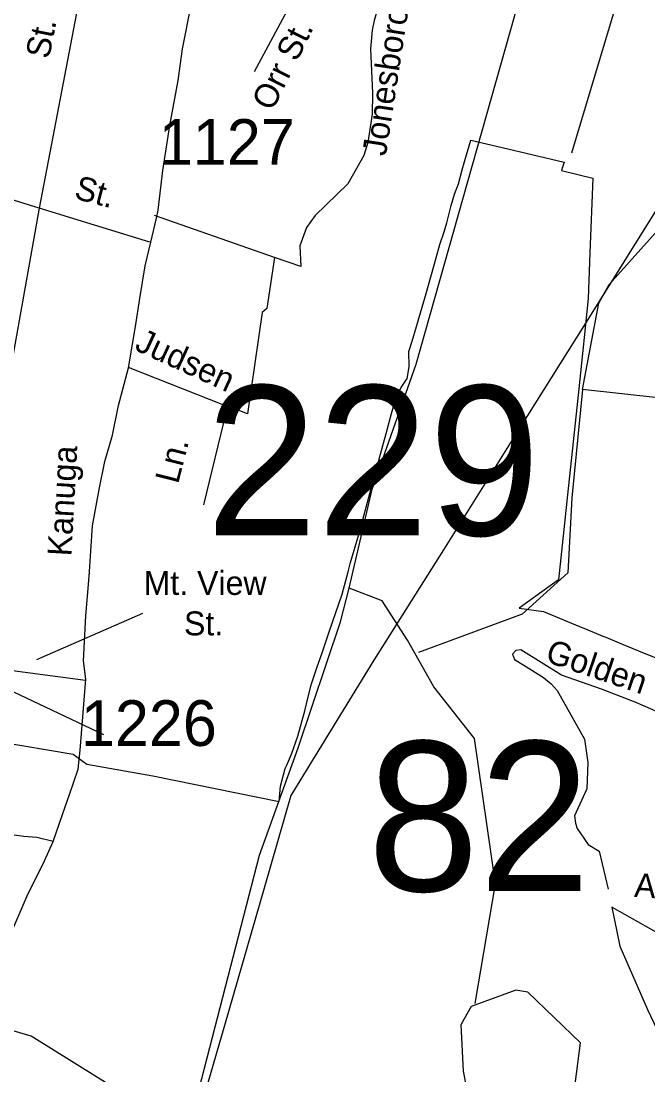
# Model space of a CAD drawing. Extents: x 884530 to 1028605, y 526725 to 653634.
# Drawn here: x 966651 to 968366, y 581398 to 584283 of the extents above; entities that cross this region are included whole.
import ezdxf

# ---------------------------------------------------------------- set-up
doc = ezdxf.new("R2010")
doc.units = 0
for name, color, linetype in [('Exist Boundary Political City Limit New', 7, 'Continuous'), ('Exist Hydrographic Creek Single Shore', 7, 'Continuous'), ('Exist Hydrographic Pond Under 1500 Sq Ft', 7, 'Continuous'), ('Exist Road Non-System Type 51', 7, 'Continuous'), ('Exist Road Non-System Type 51 Label', 7, 'Continuous'), ('Exist Road Secondary Structure Standard Bridge Number Label', 7, 'Continuous'), ('Exist Road Secondary Type 41 Attributed', 7, 'Continuous'), ('Exist Road Secondary Type 51 Attributed', 7, 'Continuous'), ('Exist Road Secondary Type 51 Label', 7, 'Continuous'), ('Exist Road Secondary Type 51 Number Label', 7, 'Continuous'), ('Exist Utilities Electrical Transmission Line', 7, 'Continuous'), ('Map Preparation Boundary City Limit Buffer Line', 7, 'Continuous')]:
    doc.layers.add(name, color=color, linetype=linetype)

msp = doc.modelspace()

# ---------------------------------------------------------------- linework, layer by layer
at = {"layer": 'Exist Boundary Political City Limit New'}
for points in [[(966587.1, 582310.4), (966793.6, 582275.4), (966830.2, 582248.4), (967011.3, 582216.6), (967356.9, 582146.5), (967360.4, 582187.7), (967373.4, 582236.9), (967376.6, 582244), (967390.7, 582275.4), (967408.4, 582325.3), (967427.1, 582394.4), (967435, 582429), (967445.7, 582467.9), (967459.6, 582512.2), (967475.5, 582556.3), (967493.3, 582610.6), (967529.1, 582713.8), (967545.6, 582774.5), (967552.1, 582800.1), (967575.2, 582877.6), (967609, 583003.1), (967639.7, 583116.9), (967652.2, 583163.9), (967664.2, 583208.1), (967676.6, 583253.5), (967690.5, 583279.6), (967707.4, 583304.1), (967712.2, 583336.2), (967711.6, 583378.1), (967720.9, 583406.1), (967733, 583446.9), (967759.5, 583536.8), (967786.2, 583634.2), (967796.8, 583671.3), (967808.3, 583705.9), (967815.8, 583730.8), (967816.6, 583733.8), (967827.6, 583778.2), (967837.1, 583808.7), (967847.2, 583836.8), (967858.1, 583875.6), (967865.3, 583901.2), (967881.8, 583956.7), (967966.7, 583936.8), (968136.6, 583896.7), (968132.5, 583882.9)], [(968132.5, 583882.9), (968129.9, 583874.1), (968214.8, 583853.1), (968207.1, 583648.6), (968202.3, 583523.3), (968191.4, 583416.2), (968177.1, 583276.1), (968146.3, 582986.1), (968121.6, 582752.8), (968013.4, 582675.3), (968080.4, 582666.1), (968178.8, 582625.5), (968181.9, 582624.2), (968201.3, 582616.2), (968242.8, 582599.1), (968250.9, 582595.7), (968287.2, 582580.8), (968351.4, 582554.2), (968385.5, 582540.1)]]:
    msp.add_lwpolyline(points, dxfattribs=at)
at = {"layer": 'Exist Hydrographic Creek Single Shore'}
for points in [[(967548.3, 582730.3), (967611.1, 583001), (967732.2, 583343.5), (968053.7, 584483.4), (968252.2, 585196.2)], [(969926.5, 581947.7), (969263.2, 582295.8), (968860.5, 582468.1), (968747.7, 582578.6), (968677.6, 582724.4), (968687.5, 582766.9), (968402.2, 583250), (968187, 583274), (968231.8, 583510.4), (968260.2, 583561.5), (968504.5, 583834.4), (968851, 583800.3), (969108.1, 584802.9)], [(968187, 583274), (968157.9, 582977.2), (968146.5, 582772.5), (968021.5, 582658.8), (967738.6, 582554.5)], [(967060.5, 581206.6), (967109.4, 581250.4), (967303.4, 581999.2), (967408.7, 582293.2), (967525.1, 582637.7), (967548.3, 582730.3)], [(967893.2, 581593.4), (967948.7, 581920.6), (967891, 582318.7), (967780.1, 582460.2), (967708.1, 582587.8), (967638.8, 582695.9), (967548.3, 582730.3)]]:
    msp.add_lwpolyline(points, dxfattribs=at)
at = {"layer": 'Exist Hydrographic Pond Under 1500 Sq Ft'}
msp.add_lwpolyline([(967882.1, 581585), (967854.4, 581535.1), (967860, 581407.6), (967868.3, 581366), (967904.3, 581329.9), (967957, 581274.5), (968015.2, 581268.9), (968062.3, 581260.6), (968101.1, 581268.9), (968159.3, 581316.1), (968181.5, 581485.2), (968037.4, 581623.9), (968004.1, 581629.4)], close=True, dxfattribs=at)
at = {"layer": 'Exist Road Non-System Type 51'}
for p, q in [((966840.7, 584507.8), (966700.4, 583770.2)), ((968306.6, 584421.2), (968156.4, 583921.5)), ((967398.9, 584349.9), (967288.6, 584144)), ((967003, 583677.1), (966700.4, 583770.2)), ((966491.2, 582523.1), (966826.5, 582477.9)), ((968232.2, 582009.9), (968257.3, 581905.8))]:
    msp.add_line(p, q, dxfattribs=at)
for points in [[(967698.9, 584566.1), (967616.4, 584284.2), (967611.5, 584258.4), (967606.6, 584206.6), (967612.6, 584085.6), (967611.4, 584027.9), (967599.4, 583950.1), (967588.2, 583914.4), (967544.8, 583837.1), (967455.2, 583750.6), (967431.5, 583717.9), (967413.8, 583667.9), (967416, 583610.7), (967344, 583635.5)], [(966700.4, 583770.2), (966540.6, 583819.8), (966148.5, 583931.2)], [(966700.4, 583770.2), (966633.5, 583396.2), (966593.2, 583170.7), (966578.1, 583086.8)], [(967344, 583635.5), (967289.4, 583654.7), (967124.9, 583712.5), (967015.9, 583750.9)], [(967344, 583635.5), (967322.8, 583495.8), (967310, 583484.9), (967269.9, 583207.8), (967217, 583228.1), (967210.8, 583225.6)], [(966943.7, 583335.2), (967204.5, 583232.6), (967210.8, 583225.6)], [(967210.8, 583225.6), (967212.4, 583217.9), (967150.1, 582958.6)], [(968415.1, 582381.4), (968331.2, 582418.2), (968239.1, 582454.1), (968129.6, 582491.9), (968018.1, 582561.5), (968004.3, 582559.6), (967995.6, 582549.2), (968000.6, 582534.9), (968026.1, 582519.6), (968080.5, 582485.8), (968101, 582468.4), (968117.7, 582449.7), (968192.2, 582317), (968201.3, 582252.5), (968198.6, 582181.1), (968164.8, 582106.7), (968167.5, 582086.7), (968172.5, 582072.4), (968202.8, 582028.8), (968232.2, 582009.9)]]:
    msp.add_lwpolyline(points, dxfattribs=at)
at = {"layer": 'Exist Road Non-System Type 51 Label'}
msp.add_lwpolyline([(966982.8, 582660.6), (966693.1, 582534.1)], dxfattribs=at)
at = {"layer": 'Exist Road Secondary Type 41 Attributed'}
msp.add_lwpolyline([(966738.5, 582036.6), (966693.6, 582047.8), (966658.6, 582050.6), (966591.3, 582059)], dxfattribs=at)
at = {"layer": 'Exist Road Secondary Type 51 Attributed'}
for points in [[(966738.5, 582036.6), (966763.7, 582110.9), (966783.3, 582165.6), (966806.8, 582234.8), (966812.4, 582286.7), (966828.2, 582481.1), (966821.3, 582530.9), (966827.6, 582654.6), (966837.4, 582762.4), (966846.4, 582900.7), (966864.6, 583000.2), (966880, 583077.3), (966900.5, 583148.9), (966917.3, 583230.4), (966944.5, 583333.9), (966955.5, 583397.9), (966964, 583447), (966975.4, 583523.1), (966990.6, 583612.7), (967005.8, 583677.7), (967021.4, 583743.4), (967026.2, 583765.3), (967038.1, 583874), (967057.8, 583997.1), (967080.1, 584120.5), (967092.6, 584206.9), (967116.4, 584326.1)], [(966509.1, 581552.9), (966571.8, 581684.8), (966617, 581771.3), (966666.9, 581887.6), (966714.3, 581984.1), (966738.5, 582036.6)], [(968943.3, 581803.5), (968805.3, 581812.4), (968703, 581834.7), (968622.9, 581843.6), (968547.2, 581821.3), (968471.6, 581785.7), (968409.3, 581776.8), (968266.9, 581856.9), (968289.2, 581750), (968364.8, 581576.4), (968458.2, 581380.5), (968671.8, 581073.2)], [(967057.5, 581195.3), (966915.1, 581355.6), (966678.4, 581504.1), (966509.1, 581552.9)]]:
    msp.add_lwpolyline(points, dxfattribs=at)
at = {"layer": 'Exist Road Secondary Type 51 Label'}
msp.add_lwpolyline([(966877.5, 582328.6), (966487.7, 582513)], dxfattribs=at)
at = {"layer": 'Exist Utilities Electrical Transmission Line'}
msp.add_lwpolyline([(968829, 584450.6), (968636.2, 584145), (968384.8, 583759.6), (968215.3, 583487.3), (968011.9, 583164.1), (967806.5, 582834.9), (967615.9, 582533.3), (967388.8, 582162.9), (967316.1, 581909.1), (967206.9, 581532.8), (967091.1, 581134.4), (967049.8, 580981.8), (967007.4, 580797.2), (966987.7, 580747.8), (966922.9, 580611.8), (966823.3, 580393.2), (966751.9, 580235.6), (966657.3, 580050.8), (966562.6, 579855.9)], dxfattribs=at)
at = {"layer": 'Map Preparation Boundary City Limit Buffer Line'}
for points in [[(966587.1, 582310.4), (966793.6, 582275.4), (966830.2, 582248.4), (967011.3, 582216.6), (967356.9, 582146.5), (967360.4, 582187.7), (967373.4, 582236.9), (967376.6, 582244), (967390.7, 582275.4), (967408.4, 582325.3), (967427.1, 582394.4), (967435, 582429), (967445.7, 582467.9), (967459.6, 582512.2), (967475.5, 582556.3), (967493.3, 582610.6), (967529.1, 582713.8), (967545.6, 582774.5), (967552.1, 582800.1), (967575.2, 582877.6), (967609, 583003.1), (967639.7, 583116.9), (967652.2, 583163.9), (967664.2, 583208.1), (967676.6, 583253.5), (967690.5, 583279.6), (967707.4, 583304.1), (967712.2, 583336.2), (967711.6, 583378.1), (967720.9, 583406.1), (967733, 583446.9), (967759.5, 583536.8), (967786.2, 583634.2), (967796.8, 583671.3), (967808.3, 583705.9), (967815.8, 583730.8), (967816.6, 583733.8), (967827.6, 583778.2), (967837.1, 583808.7), (967847.2, 583836.8), (967858.1, 583875.6), (967865.3, 583901.2), (967881.8, 583956.7), (967966.7, 583936.8), (968136.6, 583896.7), (968132.5, 583882.9)], [(968132.5, 583882.9), (968129.9, 583874.1), (968214.8, 583853.1), (968207.1, 583648.6), (968202.3, 583523.3), (968191.4, 583416.2), (968177.1, 583276.1), (968146.3, 582986.1), (968121.6, 582752.8), (968013.4, 582675.3), (968080.4, 582666.1), (968178.8, 582625.5), (968181.9, 582624.2), (968201.3, 582616.2), (968242.8, 582599.1), (968250.9, 582595.7), (968287.2, 582580.8), (968351.4, 582554.2), (968385.5, 582540.1)]]:
    msp.add_lwpolyline(points, dxfattribs=at)

# ---------------------------------------------------------------- texts
at = {"layer": 'Exist Road Non-System Type 51 Label'}
for s, height, rotation, p in [('Jonesborough', 65.617, 81.2517, (967648.8, 583911.4)), ('St.', 65.62, 78.8107, (966727.1, 584177.3)), ('Orr St.', 65.62, 63.6733, (967338, 584033.7)), ('St.', 65.62, 345.1201, (966793.2, 583797.7)), ('Judsen', 65.62, 335.332, (966958.5, 583383.8)), ('Ln.', 65.62, 75.7003, (967080.2, 583013.5)), ('Golden', 65.62, 341.2579, (968082, 582530))]:
    msp.add_text(s, height=height, rotation=rotation, dxfattribs=at).set_placement(p)
for s, p in [('Mt. View', (966986, 582711.7)), ('St.', (967096.5, 582601))]:
    msp.add_text(s, height=65.62, dxfattribs=at).set_placement(p)
at = {"layer": 'Exist Road Secondary Structure Standard Bridge Number Label'}
for s, p in [('229', (967156.1, 582874.7)), ('82', (967598.6, 581900.8))]:
    msp.add_text(s, height=410.1, dxfattribs=at).set_placement(p)
at = {"layer": 'Exist Road Secondary Type 51 Label'}
for s, rotation, p in [('Kanuga', 86.8601, (966788.1, 582816.5)), ('Appledore', 356.015, (968327.2, 581885.3))]:
    msp.add_text(s, height=65.62, rotation=rotation, dxfattribs=at).set_placement(p)
at = {"layer": 'Exist Road Secondary Type 51 Number Label'}
for s, p in [('1127', (967027.7, 583889.3)), ('1226', (966814.5, 582298.3))]:
    msp.add_text(s, height=125, dxfattribs=at).set_placement(p)

doc.saveas('drawing.dxf')
